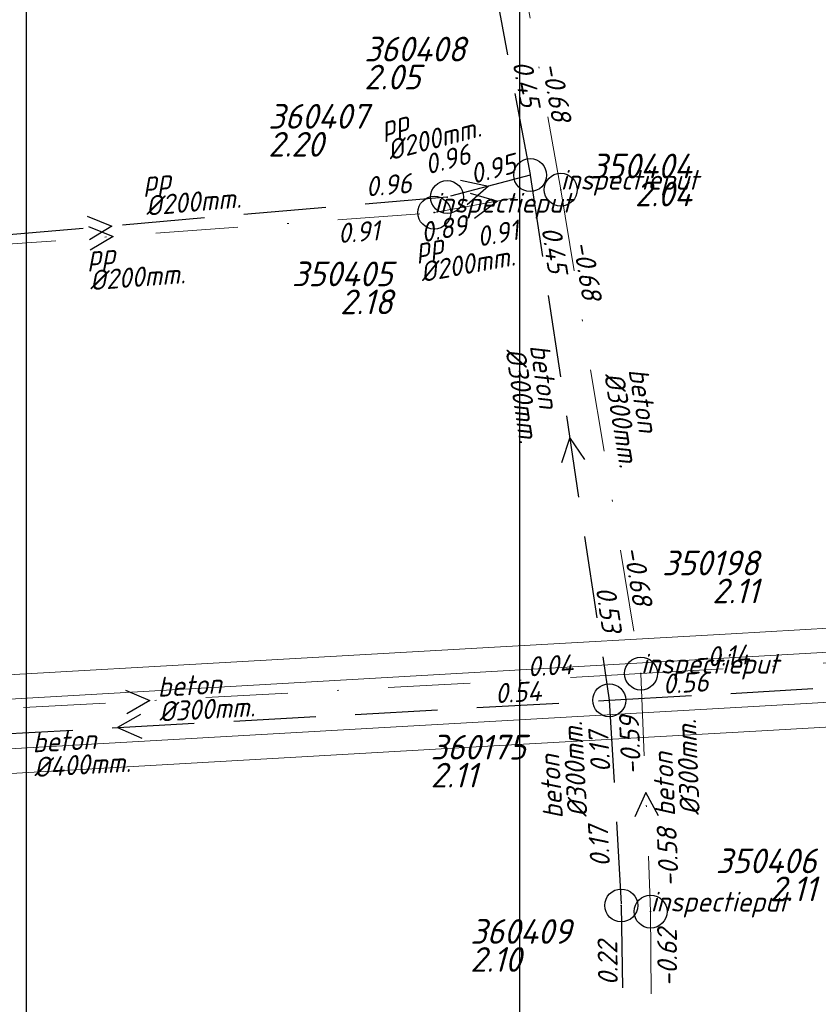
# Model space of a CAD drawing. Extents: x 148869 to 161638, y 453607 to 469810.
# Tile 502 of 656: x 156357 to 156406, y 462217 to 462277. Entities that reach past the tile are written whole.
import ezdxf
from ezdxf.enums import TextEntityAlignment as Align

# ---------------------------------------------------------------- set-up
doc = ezdxf.new("R2010")
doc.units = 0
doc.header["$PDMODE"] = 32
doc.header["$PDSIZE"] = 2
doc.linetypes.add('RI-HWA', pattern=[7.4, 5, -2.4])
doc.linetypes.add('RI-VWA', pattern=[11, 5, -3, 0, -3])
doc.layers.get('0').update_dxf_attribs({"linetype": 'CONTINUOUS'})
doc.layers.get('DEFPOINTS').update_dxf_attribs({"linetype": 'CONTINUOUS'})
for name, color, linetype in [('2024 hatch', 160, 'CONTINUOUS'), ('B-OI-RI-BOB-T18-niet meenemen', 252, 'CONTINUOUS'), ('B-OI-RI-DIAMETER-T18-niet meenemen', 252, 'CONTINUOUS'), ('B-OI-RI-HWA-PUTDEKSELHOOGTE-T25-niet meenemen', 252, 'CONTINUOUS'), ('B-OI-RI-HWA-PUTNUMMER-T25-niet meenemen', 252, 'CONTINUOUS'), ('B-OI-RI-HWA_TRANSPORTLEIDING-G-niet meenemen', 252, 'RI-HWA'), ('B-OI-RI-MATERIAAL-T18-niet meenemen', 252, 'CONTINUOUS'), ('B-OI-RI-STROOMRICHTING-S-niet meenemen', 252, 'CONTINUOUS'), ('B-OI-RI-VWA_PUTDEKSELHOOGTE-T25-niet meenemen', 252, 'CONTINUOUS'), ('gs dwa', 252, 'CONTINUOUS'), ('gs rwa', 252, 'CONTINUOUS')]:
    doc.layers.add(name, color=color, linetype=linetype)
doc.layers.add('B-OI-RI-VWA_TRANSPORTLEIDING-G-niet meenemen', color=252, linetype='RI-VWA', lineweight=18)
doc.layers.add('B-RO-VH-VERHARDING_ASFALT-GV', color=251, linetype='CONTINUOUS', lineweight=18)
doc.styles.add('iso15', font='ISO.shx', dxfattribs={"oblique": 15})
doc.styles.add('NLCS-ISO-M500-T18_CURSIEF', font='NLCS-ISO.ttf', dxfattribs={"oblique": 15, "height": 0.9})
doc.styles.add('NLCS-ISO-M750_CURSIEF', font='NLCS-ISO.ttf', dxfattribs={"oblique": 15})

# ---------------------------------------------------------------- blocks, each defined once
blk = doc.blocks.new('ACMAP_ANN_TEMPLATE_type knoop')
at = {"layer": 'DEFPOINTS', "style": 'NLCS-ISO-M500-T18_CURSIEF', "oblique": 15}
blk.add_attdef('type_knoop', (0, 0), '', height=1.2, dxfattribs=at)
blk = doc.blocks.new('ACMAP_ANN_TEMPLATE_diam')
at = {"color": 0, "linetype": 'ByBlock', "style": 'iso15', "oblique": 15}
blk.add_attdef('diam', (0.5, -1.3), '', height=1.2, dxfattribs=at)
blk = doc.blocks.new('ACMAP_ANN_TEMPLATE_mat')
at = {"color": 0, "linetype": 'ByBlock', "style": 'iso15', "oblique": 15}
blk.add_attdef('mat', (0.5, 0.2), '', height=1.2, dxfattribs=at)
blk = doc.blocks.new('ACMAP_ANN_TEMPLATE_nap-l')
at = {"color": 0, "linetype": 'ByBlock', "style": 'iso15', "oblique": 15}
blk.add_attdef('nap-l', (3.3, 0.2), '', height=1.2, dxfattribs=at)
blk = doc.blocks.new('ACMAP_ANN_TEMPLATE_nap-r')
at = {"color": 0, "linetype": 'ByBlock', "style": 'iso15', "oblique": 15}
blk.add_attdef('nap-r', text='', height=1.2, dxfattribs=at).set_placement((-4.1, 0.2), align=Align.RIGHT)
blk = doc.blocks.new('ACMAP_ANN_TEMPLATE_puth-dwa')
at = {"color": 0, "linetype": 'ByBlock', "style": 'iso15', "oblique": 15}
blk.add_attdef('puth-dwa', text='', height=1.5, dxfattribs=at).set_placement((2.7, 1), align=Align.RIGHT)
blk = doc.blocks.new('ACMAP_ANN_TEMPLATE_putnr-dwa')
at = {"color": 0, "linetype": 'ByBlock', "style": 'iso15', "oblique": 15}
blk.add_attdef('putnr-dwa', text='', height=1.5, dxfattribs=at).set_placement((2.7, 2.7), align=Align.RIGHT)
blk = doc.blocks.new('ACMAP_ANN_TEMPLATE_puth-rwa')
at = {"color": 0, "linetype": 'ByBlock', "style": 'iso15', "oblique": 15}
blk.add_attdef('puth-rwa', (-2.7, -4.4), '', height=1.5, dxfattribs=at)
blk = doc.blocks.new('ACMAP_ANN_TEMPLATE_putnr-rwa')
at = {"color": 0, "linetype": 'ByBlock', "style": 'iso15', "oblique": 15}
blk.add_attdef('putnr-rwa', (-2.7, -2.7), '', height=1.5, dxfattribs=at)

msp = doc.modelspace()

# ---------------------------------------------------------------- hatches: boundary and pattern name
at = {"layer": '2024 hatch'}
h = msp.add_hatch(dxfattribs=at)
h.set_pattern_fill('ANSI31', color=256, scale=29.988, angle=45)
h.set_pattern_definition([(90, (0, 0), (-29.988, 0), [])])
h.paths.add_polyline_path([(155468.238, 462509.203), (155430.302, 462608.987), (155317.39, 462696.697), (155326.785, 462885.804), (155421.554, 463128.674), (155681.88, 463221.506), (155808.81, 463270.899), (155858.2, 463353.959), (156235.325, 463468.346), (156395.057, 463466.795), (156874.427, 463576.879), (157060.314, 463303.942), (157149.744, 462870.772), (157067.916, 462815.11), (157047.812, 462789.789), (157071.165, 462711.567), (156936.496, 462350.696), (156856.269, 462251.617), (156803.356, 462113.224), (156627.755, 461893.958), (156524.845, 461717.188), (156312.219, 461660.25), (156176.027, 461568.495), (155937.874, 461968.152)])

# ---------------------------------------------------------------- linework, layer by layer
at = {"layer": 'B-OI-RI-HWA_TRANSPORTLEIDING-G-niet meenemen'}
for p, q in [((156374.888, 462338.17), (156388.073, 462267.754)), ((156388.073, 462267.754), (156383.025, 462266.421)), ((156388.073, 462267.754), (156392.88, 462235.84)), ((156383.025, 462266.421), (156342.278, 462262.907)), ((156392.88, 462235.84), (156453.39, 462239.29)), ((156333.11, 462232.52), (156392.88, 462235.84)), ((156392.88, 462235.84), (156393.611, 462223.37)), ((156393.611, 462223.37), (156394.521, 462161.784))]:
    msp.add_line(p, q, dxfattribs=at)
at = {"layer": 'B-OI-RI-STROOMRICHTING-S-niet meenemen'}
for points in [[(156383.84, 462267.44), (156385.55, 462267.09), (156384.24, 462265.94)], [(156384.42, 462266.66), (156386.09, 462266.17), (156384.69, 462265.12)], [(156361.15, 462265.26), (156362.65, 462264.66), (156361.28, 462263.82)], [(156361.23, 462264.64), (156362.72, 462264.03), (156361.33, 462263.2)], [(156391.4, 462250.48), (156390.48, 462251.8), (156389.98, 462250.27)], [(156363.48, 462236.45), (156364.96, 462235.82), (156363.56, 462235.02)], [(156364.39, 462234.98), (156362.99, 462234.18), (156364.47, 462233.54)], [(156395.88, 462228.82), (156395.1, 462230.23), (156394.44, 462228.76)]]:
    msp.add_lwpolyline(points, dxfattribs=at)
at = {"layer": 'B-OI-RI-VWA_TRANSPORTLEIDING-G-niet meenemen'}
for p, q in [((156377.485, 462336.862), (156389.932, 462266.869)), ((156382.248, 462265.473), (156389.932, 462266.869)), ((156389.932, 462266.869), (156394.81, 462237.46)), ((156343.183, 462262.578), (156382.248, 462265.473)), ((156394.81, 462237.46), (156455.01, 462240.86)), ((156335.11, 462234.17), (156394.81, 462237.46)), ((156394.81, 462237.46), (156395.397, 462222.999)), ((156395.397, 462222.999), (156395.878, 462162.927))]:
    msp.add_line(p, q, dxfattribs=at)
at = {"layer": 'B-RO-VH-VERHARDING_ASFALT-GV', "flags": 128}
for points in [[(156295.013, 462232.39), (156410.793, 462239.025), (156410.734, 462240.476), (156400.301, 462239.879), (156385.191, 462239.03), (156340.304, 462236.475), (156328.122, 462235.765), (156294.933, 462233.875)], [(156410.793, 462239.025), (156295.013, 462232.39), (156295.173, 462229.406), (156410.917, 462235.98)], [(156410.978, 462234.494), (156410.917, 462235.98), (156295.173, 462229.406), (156295.254, 462227.891), (156327.855, 462229.747), (156340.575, 462230.481), (156385.497, 462233.043), (156402.165, 462233.98)]]:
    msp.add_lwpolyline(points, close=True, dxfattribs=at)
at = {"layer": 'gs dwa'}
for p in [(156389.932, 462266.869), (156382.248, 462265.473), (156394.81, 462237.46), (156395.397, 462222.999)]:
    msp.add_point(p, dxfattribs=at)
at = {"layer": 'gs rwa'}
for p in [(156388.073, 462267.754), (156383.025, 462266.421), (156392.88, 462235.84), (156393.611, 462223.37)]:
    msp.add_point(p, dxfattribs=at)

# ---------------------------------------------------------------- block references
at = {"layer": 'B-OI-RI-BOB-T18-niet meenemen'}
ref = msp.add_blockref('ACMAP_ANN_TEMPLATE_nap-r', (156388.073, 462267.754), dxfattribs=dict(at, rotation=280.6055058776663))
ref.add_attrib('nap-r', '0.45', dxfattribs={"layer": '0', "color": 0, "linetype": 'ByBlock', "height": 1.2, "rotation": 280.60551, "style": 'NLCS-ISO-M750_CURSIEF', "oblique": 15}).set_placement((156387.515, 462271.821), align=Align.RIGHT)
ref = msp.add_blockref('ACMAP_ANN_TEMPLATE_nap-r', (156389.932, 462266.869), dxfattribs=dict(at, rotation=280.0836133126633))
ref.add_attrib('nap-r', '-0.68', dxfattribs={"layer": '0', "color": 0, "linetype": 'ByBlock', "height": 1.2, "rotation": 280.08361, "style": 'NLCS-ISO-M750_CURSIEF', "oblique": 15}).set_placement((156389.411, 462270.941), align=Align.RIGHT)
ref = msp.add_blockref('ACMAP_ANN_TEMPLATE_nap-r', (156388.556, 462269.345), dxfattribs=dict(at, rotation=14.79215785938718))
ref.add_attrib('nap-r', '0.96', dxfattribs={"layer": '0', "color": 0, "linetype": 'ByBlock', "height": 1.2, "rotation": 14.79216, "style": 'NLCS-ISO-M750_CURSIEF', "oblique": 15}).set_placement((156384.541, 462268.491), align=Align.RIGHT)
ref = msp.add_blockref('ACMAP_ANN_TEMPLATE_nap-l', (156381.462, 462266.17), dxfattribs=dict(at, rotation=14.79215785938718))
ref.add_attrib('nap-l', '0.95', (156384.602, 462267.206), dxfattribs={"layer": '0', "color": 0, "linetype": 'ByBlock', "height": 1.2, "rotation": 14.79216, "style": 'NLCS-ISO-M750_CURSIEF', "oblique": 15})
ref = msp.add_blockref('ACMAP_ANN_TEMPLATE_nap-l', (156374.854, 462265.96), dxfattribs=dict(at, rotation=4.928962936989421))
ref.add_attrib('nap-l', '0.96', (156378.125, 462266.442), dxfattribs={"layer": '0', "color": 0, "linetype": 'ByBlock', "height": 1.2, "rotation": 4.92896, "style": 'NLCS-ISO-M750_CURSIEF', "oblique": 15})
ref = msp.add_blockref('ACMAP_ANN_TEMPLATE_nap-r', (156383.056, 462263.904), dxfattribs=dict(at, rotation=4.238285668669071))
ref.add_attrib('nap-r', '0.91', dxfattribs={"layer": '0', "color": 0, "linetype": 'ByBlock', "height": 1.2, "rotation": 4.23829, "style": 'NLCS-ISO-M750_CURSIEF', "oblique": 15}).set_placement((156378.953, 462263.8), align=Align.RIGHT)
ref = msp.add_blockref('ACMAP_ANN_TEMPLATE_nap-r', (156388.39, 462264.693), dxfattribs=dict(at, rotation=10.29697220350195))
ref.add_attrib('nap-r', '0.89', dxfattribs={"layer": '0', "color": 0, "linetype": 'ByBlock', "height": 1.2, "rotation": 10.29697, "style": 'NLCS-ISO-M750_CURSIEF', "oblique": 15}).set_placement((156384.32, 462264.157), align=Align.RIGHT)
ref = msp.add_blockref('ACMAP_ANN_TEMPLATE_nap-l', (156381.738, 462262.609), dxfattribs=dict(at, rotation=10.29697220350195))
ref.add_attrib('nap-l', '0.91', (156384.95, 462263.395), dxfattribs={"layer": '0', "color": 0, "linetype": 'ByBlock', "height": 1.2, "rotation": 10.29697, "style": 'NLCS-ISO-M750_CURSIEF', "oblique": 15})
ref = msp.add_blockref('ACMAP_ANN_TEMPLATE_nap-l', (156388.073, 462267.754), dxfattribs=dict(at, rotation=278.5657030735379))
ref.add_attrib('nap-l', '0.45', (156388.762, 462264.521), dxfattribs={"layer": '0', "color": 0, "linetype": 'ByBlock', "height": 1.2, "rotation": 278.5657, "style": 'NLCS-ISO-M750_CURSIEF', "oblique": 15})
ref = msp.add_blockref('ACMAP_ANN_TEMPLATE_nap-l', (156389.932, 462266.869), dxfattribs=dict(at, rotation=279.417770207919))
ref.add_attrib('nap-l', '-0.68', (156390.669, 462263.646), dxfattribs={"layer": '0', "color": 0, "linetype": 'ByBlock', "height": 1.2, "rotation": 279.41777, "style": 'NLCS-ISO-M750_CURSIEF', "oblique": 15})
ref = msp.add_blockref('ACMAP_ANN_TEMPLATE_nap-r', (156394.81, 462237.46), dxfattribs=dict(at, rotation=279.417770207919))
ref.add_attrib('nap-r', '-0.68', dxfattribs={"layer": '0', "color": 0, "linetype": 'ByBlock', "height": 1.2, "rotation": 279.41777, "style": 'NLCS-ISO-M750_CURSIEF', "oblique": 15}).set_placement((156394.336, 462241.537), align=Align.RIGHT)
ref = msp.add_blockref('ACMAP_ANN_TEMPLATE_nap-r', (156392.88, 462235.84), dxfattribs=dict(at, rotation=278.5657030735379))
ref.add_attrib('nap-r', '0.53', dxfattribs={"layer": '0', "color": 0, "linetype": 'ByBlock', "height": 1.2, "rotation": 278.5657, "style": 'NLCS-ISO-M750_CURSIEF', "oblique": 15}).set_placement((156392.467, 462239.924), align=Align.RIGHT)
ref = msp.add_blockref('ACMAP_ANN_TEMPLATE_nap-l', (156394.81, 462237.46), dxfattribs=dict(at, rotation=3.232540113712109))
ref.add_attrib('nap-l', '-0.14', (156398.093, 462237.846), dxfattribs={"layer": '0', "color": 0, "linetype": 'ByBlock', "height": 1.2, "rotation": 3.23254, "style": 'NLCS-ISO-M750_CURSIEF', "oblique": 15})
ref = msp.add_blockref('ACMAP_ANN_TEMPLATE_nap-r', (156394.81, 462237.46), dxfattribs=dict(at, rotation=3.154315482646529))
ref.add_attrib('nap-r', '0.04', dxfattribs={"layer": '0', "color": 0, "linetype": 'ByBlock', "height": 1.2, "rotation": 3.15432, "style": 'NLCS-ISO-M750_CURSIEF', "oblique": 15}).set_placement((156390.705, 462237.434), align=Align.RIGHT)
ref = msp.add_blockref('ACMAP_ANN_TEMPLATE_nap-l', (156392.88, 462235.84), dxfattribs=dict(at, rotation=3.263207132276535))
ref.add_attrib('nap-l', '0.56', (156396.163, 462236.228), dxfattribs={"layer": '0', "color": 0, "linetype": 'ByBlock', "height": 1.2, "rotation": 3.26321, "style": 'NLCS-ISO-M750_CURSIEF', "oblique": 15})
ref = msp.add_blockref('ACMAP_ANN_TEMPLATE_nap-r', (156392.88, 462235.84), dxfattribs=dict(at, rotation=3.179299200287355))
ref.add_attrib('nap-r', '0.54', dxfattribs={"layer": '0', "color": 0, "linetype": 'ByBlock', "height": 1.2, "rotation": 3.1793, "style": 'NLCS-ISO-M750_CURSIEF', "oblique": 15}).set_placement((156388.775, 462235.812), align=Align.RIGHT)
ref = msp.add_blockref('ACMAP_ANN_TEMPLATE_nap-l', (156393.353, 462228.201), dxfattribs=dict(at, rotation=93.35487873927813))
ref.add_attrib('nap-l', '0.17', (156392.961, 462231.483), dxfattribs={"layer": '0', "color": 0, "linetype": 'ByBlock', "height": 1.2, "rotation": 93.35488, "style": 'NLCS-ISO-M750_CURSIEF', "oblique": 15})
ref = msp.add_blockref('ACMAP_ANN_TEMPLATE_nap-l', (156395.148, 462228.038), dxfattribs=dict(at, rotation=92.32447054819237))
ref.add_attrib('nap-l', '-0.59', (156394.815, 462231.327), dxfattribs={"layer": '0', "color": 0, "linetype": 'ByBlock', "height": 1.2, "rotation": 92.32447, "style": 'NLCS-ISO-M750_CURSIEF', "oblique": 15})
ref = msp.add_blockref('ACMAP_ANN_TEMPLATE_nap-r', (156392.75, 462232.338), dxfattribs=dict(at, rotation=93.35487873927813))
ref.add_attrib('nap-r', '0.17', dxfattribs={"layer": '0', "color": 0, "linetype": 'ByBlock', "height": 1.2, "rotation": 93.35488, "style": 'NLCS-ISO-M750_CURSIEF', "oblique": 15}).set_placement((156392.791, 462228.233), align=Align.RIGHT)
ref = msp.add_blockref('ACMAP_ANN_TEMPLATE_nap-r', (156396.996, 462232.213), dxfattribs=dict(at, rotation=92.32447054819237))
ref.add_attrib('nap-r', '-0.58', dxfattribs={"layer": '0', "color": 0, "linetype": 'ByBlock', "height": 1.2, "rotation": 92.32447, "style": 'NLCS-ISO-M750_CURSIEF', "oblique": 15}).set_placement((156396.962, 462228.108), align=Align.RIGHT)
ref = msp.add_blockref('ACMAP_ANN_TEMPLATE_nap-l', (156397.241, 462215.137), dxfattribs=dict(at, rotation=90.45876083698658))
ref.add_attrib('nap-l', '-0.62', (156397.015, 462218.435), dxfattribs={"layer": '0', "color": 0, "linetype": 'ByBlock', "height": 1.2, "rotation": 90.45876, "style": 'NLCS-ISO-M750_CURSIEF', "oblique": 15})
ref = msp.add_blockref('ACMAP_ANN_TEMPLATE_nap-l', (156393.652, 462215.221), dxfattribs=dict(at, rotation=90.84654572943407))
ref.add_attrib('nap-l', '0.22', (156393.404, 462218.518), dxfattribs={"layer": '0', "color": 0, "linetype": 'ByBlock', "height": 1.2, "rotation": 90.84655, "style": 'NLCS-ISO-M750_CURSIEF', "oblique": 15})
at = {"layer": 'B-OI-RI-DIAMETER-T18-niet meenemen'}
ref = msp.add_blockref('ACMAP_ANN_TEMPLATE_diam', (156378.736, 462269.771), dxfattribs=dict(at, rotation=14.79215785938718))
ref.add_attrib('diam', '%%c200mm.', (156379.551, 462268.642), dxfattribs={"layer": '0', "color": 0, "linetype": 'ByBlock', "height": 1.2, "rotation": 14.79216, "style": 'NLCS-ISO-M750_CURSIEF', "oblique": 15})
ref = msp.add_blockref('ACMAP_ANN_TEMPLATE_diam', (156364.127, 462266.535), dxfattribs=dict(at, rotation=4.928962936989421))
ref.add_attrib('diam', '%%c200mm.', (156364.737, 462265.283), dxfattribs={"layer": '0', "color": 0, "linetype": 'ByBlock', "height": 1.2, "rotation": 4.92896, "style": 'NLCS-ISO-M750_CURSIEF', "oblique": 15})
ref = msp.add_blockref('ACMAP_ANN_TEMPLATE_diam', (156380.768, 462262.43), dxfattribs=dict(at, rotation=10.29697220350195))
ref.add_attrib('diam', '%%c200mm.', (156381.493, 462261.24), dxfattribs={"layer": '0', "color": 0, "linetype": 'ByBlock', "height": 1.2, "rotation": 10.29697, "style": 'NLCS-ISO-M750_CURSIEF', "oblique": 15})
ref = msp.add_blockref('ACMAP_ANN_TEMPLATE_diam', (156360.731, 462262.011), dxfattribs=dict(at, rotation=4.238285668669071))
ref.add_attrib('diam', '%%c200mm.', (156361.326, 462260.752), dxfattribs={"layer": '0', "color": 0, "linetype": 'ByBlock', "height": 1.2, "rotation": 4.23829, "style": 'NLCS-ISO-M750_CURSIEF', "oblique": 15})
ref = msp.add_blockref('ACMAP_ANN_TEMPLATE_diam', (156387.776, 462257.847), dxfattribs=dict(at, rotation=278.5657030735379))
ref.add_attrib('diam', '%%c300mm.', (156386.565, 462257.159), dxfattribs={"layer": '0', "color": 0, "linetype": 'ByBlock', "height": 1.2, "rotation": 278.5657, "style": 'NLCS-ISO-M750_CURSIEF', "oblique": 15})
ref = msp.add_blockref('ACMAP_ANN_TEMPLATE_diam', (156393.762, 462256.375), dxfattribs=dict(at, rotation=279.417770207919))
ref.add_attrib('diam', '%%c300mm.', (156392.561, 462255.669), dxfattribs={"layer": '0', "color": 0, "linetype": 'ByBlock', "height": 1.2, "rotation": 279.41777, "style": 'NLCS-ISO-M750_CURSIEF', "oblique": 15})
ref = msp.add_blockref('ACMAP_ANN_TEMPLATE_diam', (156364.96, 462235.815), dxfattribs=dict(at, rotation=3.154315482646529))
ref.add_attrib('diam', '%%c300mm.', (156365.531, 462234.544), dxfattribs={"layer": '0', "color": 0, "linetype": 'ByBlock', "height": 1.2, "rotation": 3.15432, "style": 'NLCS-ISO-M750_CURSIEF', "oblique": 15})
ref = msp.add_blockref('ACMAP_ANN_TEMPLATE_diam', (156390.297, 462228.173), dxfattribs=dict(at, rotation=93.35487873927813))
ref.add_attrib('diam', '%%c300mm.', (156391.566, 462228.748), dxfattribs={"layer": '0', "color": 0, "linetype": 'ByBlock', "height": 1.2, "rotation": 93.35488, "style": 'NLCS-ISO-M750_CURSIEF', "oblique": 15})
ref = msp.add_blockref('ACMAP_ANN_TEMPLATE_diam', (156397.11, 462228.307), dxfattribs=dict(at, rotation=92.32447054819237))
ref.add_attrib('diam', '%%c300mm.', (156398.389, 462228.859), dxfattribs={"layer": '0', "color": 0, "linetype": 'ByBlock', "height": 1.2, "rotation": 92.32447, "style": 'NLCS-ISO-M750_CURSIEF', "oblique": 15})
ref = msp.add_blockref('ACMAP_ANN_TEMPLATE_diam', (156357.349, 462232.437), dxfattribs=dict(at, rotation=3.179299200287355))
ref.add_attrib('diam', '%%c400mm.', (156357.921, 462231.166), dxfattribs={"layer": '0', "color": 0, "linetype": 'ByBlock', "height": 1.2, "rotation": 3.1793, "style": 'NLCS-ISO-M750_CURSIEF', "oblique": 15})
at = {"layer": 'B-OI-RI-HWA-PUTDEKSELHOOGTE-T25-niet meenemen'}
ref = msp.add_blockref('ACMAP_ANN_TEMPLATE_puth-rwa', (156380.695, 462277.362), dxfattribs=at)
ref.add_attrib('puth-rwa', '2.05', (156377.995, 462272.962), dxfattribs={"layer": '0', "color": 0, "linetype": 'ByBlock', "height": 1.5, "style": 'NLCS-ISO-M750_CURSIEF', "oblique": 15})
ref = msp.add_blockref('ACMAP_ANN_TEMPLATE_puth-rwa', (156374.854, 462273.277), dxfattribs=at)
ref.add_attrib('puth-rwa', '2.20', (156372.154, 462268.877), dxfattribs={"layer": '0', "color": 0, "linetype": 'ByBlock', "height": 1.5, "style": 'NLCS-ISO-M750_CURSIEF', "oblique": 15})
ref = msp.add_blockref('ACMAP_ANN_TEMPLATE_puth-rwa', (156384.73, 462234.94), dxfattribs=at)
ref.add_attrib('puth-rwa', '2.11', (156382.03, 462230.54), dxfattribs={"layer": '0', "color": 0, "linetype": 'ByBlock', "height": 1.5, "style": 'NLCS-ISO-M750_CURSIEF', "oblique": 15})
ref = msp.add_blockref('ACMAP_ANN_TEMPLATE_puth-rwa', (156387.135, 462223.739), dxfattribs=at)
ref.add_attrib('puth-rwa', '2.10', (156384.435, 462219.339), dxfattribs={"layer": '0', "color": 0, "linetype": 'ByBlock', "height": 1.5, "style": 'NLCS-ISO-M750_CURSIEF', "oblique": 15})
at = {"layer": 'B-OI-RI-HWA-PUTNUMMER-T25-niet meenemen'}
ref = msp.add_blockref('ACMAP_ANN_TEMPLATE_putnr-rwa', (156380.695, 462277.362), dxfattribs=at)
ref.add_attrib('putnr-rwa', '360408', (156377.995, 462274.662), dxfattribs={"layer": '0', "color": 0, "linetype": 'ByBlock', "height": 1.5, "style": 'NLCS-ISO-M750_CURSIEF', "oblique": 15})
ref = msp.add_blockref('ACMAP_ANN_TEMPLATE_putnr-rwa', (156374.854, 462273.277), dxfattribs=at)
ref.add_attrib('putnr-rwa', '360407', (156372.154, 462270.577), dxfattribs={"layer": '0', "color": 0, "linetype": 'ByBlock', "height": 1.5, "style": 'NLCS-ISO-M750_CURSIEF', "oblique": 15})
ref = msp.add_blockref('ACMAP_ANN_TEMPLATE_putnr-rwa', (156384.73, 462234.94), dxfattribs=at)
ref.add_attrib('putnr-rwa', '360175', (156382.03, 462232.24), dxfattribs={"layer": '0', "color": 0, "linetype": 'ByBlock', "height": 1.5, "style": 'NLCS-ISO-M750_CURSIEF', "oblique": 15})
ref = msp.add_blockref('ACMAP_ANN_TEMPLATE_putnr-rwa', (156387.135, 462223.739), dxfattribs=at)
ref.add_attrib('putnr-rwa', '360409', (156384.435, 462221.039), dxfattribs={"layer": '0', "color": 0, "linetype": 'ByBlock', "height": 1.5, "style": 'NLCS-ISO-M750_CURSIEF', "oblique": 15})
at = {"layer": 'B-OI-RI-MATERIAAL-T18-niet meenemen'}
ref = msp.add_blockref('ACMAP_ANN_TEMPLATE_mat', (156378.736, 462269.771), dxfattribs=dict(at, rotation=14.79215785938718))
ref.add_attrib('mat', 'pp', (156379.168, 462270.092), dxfattribs={"layer": '0', "color": 0, "linetype": 'ByBlock', "height": 1.2, "rotation": 14.79216, "style": 'NLCS-ISO-M750_CURSIEF', "oblique": 15})
ref = msp.add_blockref('ACMAP_ANN_TEMPLATE_mat', (156364.127, 462266.535), dxfattribs=dict(at, rotation=4.92896293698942))
ref.add_attrib('mat', 'pp', (156364.608, 462266.778), dxfattribs={"layer": '0', "color": 0, "linetype": 'ByBlock', "height": 1.2, "rotation": 4.92896, "style": 'NLCS-ISO-M750_CURSIEF', "oblique": 15})
ref = msp.add_blockref('ACMAP_ANN_TEMPLATE_mat', (156380.768, 462262.43), dxfattribs=dict(at, rotation=10.29697220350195))
ref.add_attrib('mat', 'pp', (156381.224, 462262.716), dxfattribs={"layer": '0', "color": 0, "linetype": 'ByBlock', "height": 1.2, "rotation": 10.29697, "style": 'NLCS-ISO-M750_CURSIEF', "oblique": 15})
ref = msp.add_blockref('ACMAP_ANN_TEMPLATE_mat', (156360.731, 462262.011), dxfattribs=dict(at, rotation=4.238285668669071))
ref.add_attrib('mat', 'pp', (156361.215, 462262.248), dxfattribs={"layer": '0', "color": 0, "linetype": 'ByBlock', "height": 1.2, "rotation": 4.23829, "style": 'NLCS-ISO-M750_CURSIEF', "oblique": 15})
ref = msp.add_blockref('ACMAP_ANN_TEMPLATE_mat', (156387.776, 462257.847), dxfattribs=dict(at, rotation=278.5657030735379))
ref.add_attrib('mat', 'beton', (156388.048, 462257.382), dxfattribs={"layer": '0', "color": 0, "linetype": 'ByBlock', "height": 1.2, "rotation": 278.5657, "style": 'NLCS-ISO-M750_CURSIEF', "oblique": 15})
ref = msp.add_blockref('ACMAP_ANN_TEMPLATE_mat', (156393.762, 462256.375), dxfattribs=dict(at, rotation=279.417770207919))
ref.add_attrib('mat', 'beton', (156394.041, 462255.915), dxfattribs={"layer": '0', "color": 0, "linetype": 'ByBlock', "height": 1.2, "rotation": 279.41777, "style": 'NLCS-ISO-M750_CURSIEF', "oblique": 15})
ref = msp.add_blockref('ACMAP_ANN_TEMPLATE_mat', (156364.96, 462235.815), dxfattribs=dict(at, rotation=3.154315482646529))
ref.add_attrib('mat', 'beton', (156365.448, 462236.042), dxfattribs={"layer": '0', "color": 0, "linetype": 'ByBlock', "height": 1.2, "rotation": 3.15432, "style": 'NLCS-ISO-M750_CURSIEF', "oblique": 15})
ref = msp.add_blockref('ACMAP_ANN_TEMPLATE_mat', (156357.349, 462232.437), dxfattribs=dict(at, rotation=3.179299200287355))
ref.add_attrib('mat', 'beton', (156357.837, 462232.664), dxfattribs={"layer": '0', "color": 0, "linetype": 'ByBlock', "height": 1.2, "rotation": 3.1793, "style": 'NLCS-ISO-M750_CURSIEF', "oblique": 15})
ref = msp.add_blockref('ACMAP_ANN_TEMPLATE_mat', (156390.297, 462228.173), dxfattribs=dict(at, rotation=93.35487873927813))
ref.add_attrib('mat', 'beton', (156390.068, 462228.661), dxfattribs={"layer": '0', "color": 0, "linetype": 'ByBlock', "height": 1.2, "rotation": 93.35488, "style": 'NLCS-ISO-M750_CURSIEF', "oblique": 15})
ref = msp.add_blockref('ACMAP_ANN_TEMPLATE_mat', (156397.11, 462228.307), dxfattribs=dict(at, rotation=92.32447054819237))
ref.add_attrib('mat', 'beton', (156396.89, 462228.798), dxfattribs={"layer": '0', "color": 0, "linetype": 'ByBlock', "height": 1.2, "rotation": 92.32447, "style": 'NLCS-ISO-M750_CURSIEF', "oblique": 15})
at = {"layer": 'B-OI-RI-VWA_PUTDEKSELHOOGTE-T25-niet meenemen'}
ref = msp.add_blockref('ACMAP_ANN_TEMPLATE_putnr-dwa', (156395.195, 462264.858), dxfattribs=at)
ref.add_attrib('putnr-dwa', '350404', dxfattribs={"layer": '0', "color": 0, "linetype": 'ByBlock', "height": 1.5, "style": 'NLCS-ISO-M750_CURSIEF', "oblique": 15}).set_placement((156397.895, 462267.558), align=Align.RIGHT)
ref = msp.add_blockref('ACMAP_ANN_TEMPLATE_puth-dwa', (156395.195, 462264.858), dxfattribs=at)
ref.add_attrib('puth-dwa', '2.04', dxfattribs={"layer": '0', "color": 0, "linetype": 'ByBlock', "height": 1.5, "style": 'NLCS-ISO-M750_CURSIEF', "oblique": 15}).set_placement((156397.895, 462265.858), align=Align.RIGHT)
ref = msp.add_blockref('ACMAP_ANN_TEMPLATE_putnr-dwa', (156377.018, 462258.301), dxfattribs=at)
ref.add_attrib('putnr-dwa', '350405', dxfattribs={"layer": '0', "color": 0, "linetype": 'ByBlock', "height": 1.5, "style": 'NLCS-ISO-M750_CURSIEF', "oblique": 15}).set_placement((156379.718, 462261.001), align=Align.RIGHT)
ref = msp.add_blockref('ACMAP_ANN_TEMPLATE_puth-dwa', (156377.018, 462258.301), dxfattribs=at)
ref.add_attrib('puth-dwa', '2.18', dxfattribs={"layer": '0', "color": 0, "linetype": 'ByBlock', "height": 1.5, "style": 'NLCS-ISO-M750_CURSIEF', "oblique": 15}).set_placement((156379.718, 462259.301), align=Align.RIGHT)
ref = msp.add_blockref('ACMAP_ANN_TEMPLATE_putnr-dwa', (156399.274, 462240.733), dxfattribs=at)
ref.add_attrib('putnr-dwa', '350198', dxfattribs={"layer": '0', "color": 0, "linetype": 'ByBlock', "height": 1.5, "style": 'NLCS-ISO-M750_CURSIEF', "oblique": 15}).set_placement((156401.974, 462243.433), align=Align.RIGHT)
ref = msp.add_blockref('ACMAP_ANN_TEMPLATE_puth-dwa', (156399.274, 462240.733), dxfattribs=at)
ref.add_attrib('puth-dwa', '2.11', dxfattribs={"layer": '0', "color": 0, "linetype": 'ByBlock', "height": 1.5, "style": 'NLCS-ISO-M750_CURSIEF', "oblique": 15}).set_placement((156401.974, 462241.733), align=Align.RIGHT)
ref = msp.add_blockref('ACMAP_ANN_TEMPLATE_putnr-dwa', (156402.775, 462222.63), dxfattribs=at)
ref.add_attrib('putnr-dwa', '350406', dxfattribs={"layer": '0', "color": 0, "linetype": 'ByBlock', "height": 1.5, "style": 'NLCS-ISO-M750_CURSIEF', "oblique": 15}).set_placement((156405.475, 462225.33), align=Align.RIGHT)
ref = msp.add_blockref('ACMAP_ANN_TEMPLATE_puth-dwa', (156402.775, 462222.63), dxfattribs=at)
ref.add_attrib('puth-dwa', '2.11', dxfattribs={"layer": '0', "color": 0, "linetype": 'ByBlock', "height": 1.5, "style": 'NLCS-ISO-M750_CURSIEF', "oblique": 15}).set_placement((156405.475, 462223.63), align=Align.RIGHT)
at = {"layer": 'DEFPOINTS'}
for p in [(156389.932, 462266.869), (156382.248, 462265.473), (156394.81, 462237.46), (156395.397, 462222.999)]:
    msp.add_blockref('ACMAP_ANN_TEMPLATE_type knoop', p, dxfattribs=at).add_auto_attribs({'type_knoop': 'inspectieput'})

doc.saveas('drawing.dxf')
